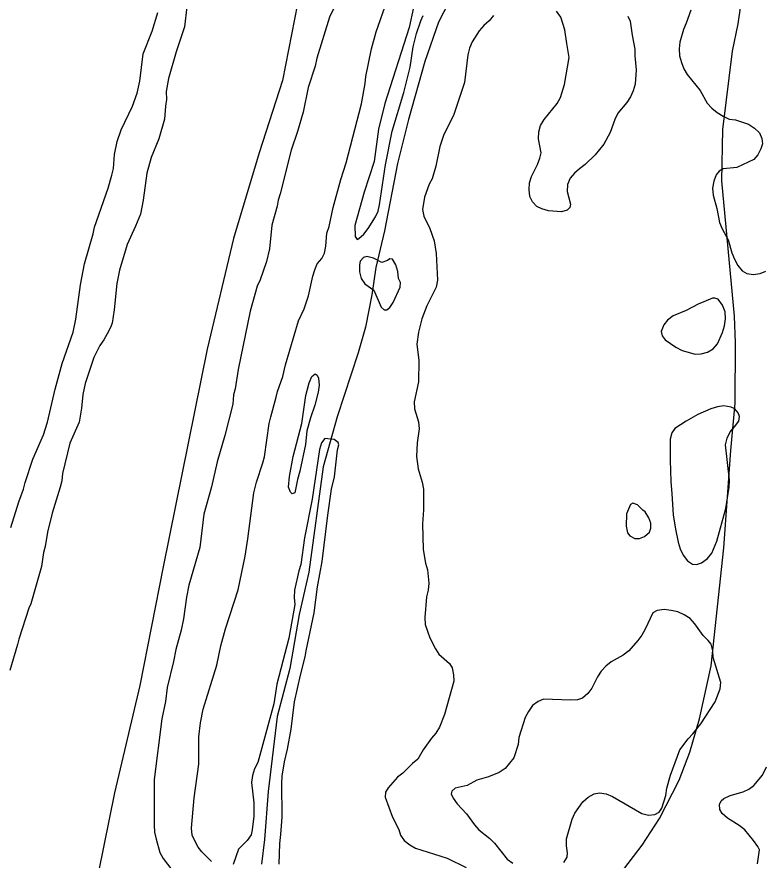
# Model space of a CAD drawing. Extents: x 282461 to 284471, y 5554090 to 5557646.
# Drawn here: x 282879.7 to 282983.7, y 5555616.3 to 5555733.8 of the extents above; entities that cross this region are included whole.
import ezdxf

# ---------------------------------------------------------------- set-up
doc = ezdxf.new("R2010")
doc.units = 0
for name, color, linetype in [('Niveau 2', 7, 'Continuous'), ('Niveau 22', 7, 'Continuous'), ('Niveau 4', 7, 'Continuous')]:
    doc.layers.add(name, color=color, linetype=linetype)

msp = doc.modelspace()

# ---------------------------------------------------------------- linework, layer by layer
at = {"layer": 'Niveau 2'}
for points in [[(282924.48, 5555736.29), (282923.29, 5555733.79), (282921.5, 5555728.05), (282921.28, 5555726.95), (282920.33, 5555724), (282919.61, 5555720.52), (282918.83, 5555717.86), (282917.93, 5555715.25), (282916.43, 5555709.17), (282916.15, 5555708.3), (282915.99, 5555707.43), (282915.27, 5555704.82), (282914.9, 5555701.52), (282914.51, 5555699.73), (282913.61, 5555697.18), (282913.22, 5555696.31), (282912.21, 5555692.83), (282910.56, 5555684.67), (282910.13, 5555682.01), (282909.91, 5555681.14), (282909.8, 5555679.87), (282908.69, 5555675.47), (282907.63, 5555671.82), (282906.86, 5555668.35), (282905.8, 5555664.52), (282905.22, 5555659.9), (282903.71, 5555654.63), (282903.38, 5555652.95), (282902.95, 5555649.94), (282902.62, 5555648.38), (282901.9, 5555645.66), (282901.57, 5555643.98), (282900.68, 5555640.39), (282900.42, 5555638.42), (282899.92, 5555635.99), (282898.85, 5555627.55), (282898.87, 5555621.2), (282898.93, 5555620.22), (282899.12, 5555619.24), (282899.66, 5555617.39), (282900.13, 5555616.53), (282901.3, 5555614.98)], [(282914.22, 5555672.54), (282914.87, 5555677.17), (282915.09, 5555678.09), (282915.87, 5555680.81), (282916.03, 5555681.62), (282916.76, 5555683.71), (282917.15, 5555685.33), (282918.94, 5555691.46), (282919.73, 5555693.14), (282920.34, 5555694.94), (282920.95, 5555697.71), (282921.23, 5555698.58), (282921.57, 5555699.39), (282922.2, 5555700.15), (282922.59, 5555700.9), (282922.76, 5555701.89), (282922.91, 5555703.68), (282923.25, 5555704.61), (282923.8, 5555707.27), (282924.85, 5555711.15), (282925.58, 5555713.46), (282927.75, 5555721.68), (282928.24, 5555724.52), (282928.34, 5555725.5), (282929.11, 5555729.38), (282929.78, 5555731.75), (282931.3, 5555736.1)], [(282903.42, 5555735.21), (282903.1, 5555732.43), (282901.92, 5555728.95), (282900.86, 5555725.24), (282900.53, 5555723.44), (282900.6, 5555722.29), (282900.44, 5555721.36), (282900.28, 5555719.57), (282899.5, 5555716.84), (282898.43, 5555714.23), (282897.82, 5555712.03), (282897.34, 5555708.26), (282896.95, 5555706.35), (282896.27, 5555704.67), (282895.09, 5555702.11), (282894.02, 5555698.52), (282893.64, 5555696.66), (282893.27, 5555693.02), (282893, 5555691.16), (282892.78, 5555690.53), (282892.32, 5555689.66), (282891.87, 5555688.84), (282891.3, 5555688.03), (282890.45, 5555686.34), (282889.27, 5555682.75), (282888.94, 5555681.19), (282888.73, 5555679.28), (282888.4, 5555677.36), (282887.11, 5555674.41), (282886.11, 5555670.18), (282886, 5555669.19), (282885.78, 5555668.27), (282884.66, 5555664.67), (282884, 5555662.01), (282883.67, 5555660.04), (282883.45, 5555659.17), (282883.18, 5555657.26), (282881.67, 5555652.04), (282881.39, 5555651.41), (282879.99, 5555647.12), (282879.83, 5555646.36), (282878.76, 5555642.77)], [(282934.99, 5555735.13), (282934.39, 5555732.36), (282930.97, 5555721.77), (282930.09, 5555718.18), (282929.5, 5555713.67), (282928.1, 5555709.39), (282926.82, 5555704.76), (282926.84, 5555703.2), (282927.13, 5555702.8), (282927.36, 5555702.92), (282928.05, 5555703.56), (282928.67, 5555704.31), (282929.7, 5555705.94), (282930.04, 5555706.75), (282930.26, 5555707.62), (282931.06, 5555713.22), (282932, 5555717.9), (282933.62, 5555723.29), (282934.5, 5555726.81), (282934.94, 5555729.65), (282935.38, 5555731.5), (282935.99, 5555733.29), (282936.33, 5555733.99)], [(282973.59, 5555734.75), (282972.97, 5555732.95), (282972.58, 5555732.08), (282972.07, 5555730.28), (282971.97, 5555729.36), (282972.03, 5555728.37), (282972.28, 5555727.45), (282972.63, 5555726.59), (282973.1, 5555725.78), (282974.92, 5555723.54), (282975.87, 5555721.81), (282976.51, 5555721.12), (282977.27, 5555720.49), (282978.09, 5555719.98), (282978.96, 5555719.58), (282979.83, 5555719.47), (282981.63, 5555718.85), (282982.45, 5555718.33), (282983.15, 5555717.64), (282983.5, 5555716.89), (282983.57, 5555716.14), (282983.35, 5555715.45), (282982.95, 5555714.58), (282982.38, 5555713.94), (282980.01, 5555712.82), (282978.11, 5555712.63), (282977.53, 5555712.34), (282977.13, 5555711.81), (282976.79, 5555710.95), (282976.63, 5555709.96), (282976.7, 5555708.98), (282977.24, 5555707.13), (282977.61, 5555705.17), (282977.96, 5555704.3), (282978.79, 5555702.75), (282979.33, 5555700.96), (282979.69, 5555700.04), (282980.16, 5555699.17), (282980.74, 5555698.43), (282981.38, 5555698.08), (282982.26, 5555697.92), (282983.24, 5555698.04), (282984.05, 5555698.39)], [(282946.13, 5555734.01), (282945.5, 5555733.26), (282944.75, 5555732.61), (282944.13, 5555731.86), (282943.16, 5555730.35), (282942.76, 5555729.48), (282942.54, 5555728.55), (282942.06, 5555724.68), (282940.55, 5555720.1), (282939.19, 5555717.43), (282938.63, 5555715.75), (282938.08, 5555713.04), (282937.58, 5555711.24), (282937.18, 5555710.49), (282936.51, 5555708.69), (282936.23, 5555706.96), (282936.42, 5555706.03), (282937.25, 5555704.31), (282937.84, 5555702.63), (282938.15, 5555700.85), (282938.31, 5555697.15), (282938.14, 5555696.17), (282936.84, 5555693.56), (282936.16, 5555691.76)], [(282964.81, 5555733.92), (282965.17, 5555733.23), (282965.42, 5555731.27), (282965.79, 5555729.31), (282965.8, 5555728.38), (282965.99, 5555726.42), (282965.84, 5555724.45), (282965.56, 5555723.53), (282965.22, 5555722.66), (282964.71, 5555721.9), (282963.45, 5555720.39), (282963, 5555719.52), (282962.38, 5555717.72), (282961.47, 5555716.1), (282960.27, 5555714.59), (282958.9, 5555713.25), (282958.1, 5555712.66), (282957.41, 5555712.02), (282956.78, 5555711.33), (282956.44, 5555710.46), (282956.39, 5555709.47), (282956.82, 5555707.74), (282956.76, 5555707.28), (282956.36, 5555706.87), (282955.61, 5555706.64), (282953.76, 5555706.8), (282952.83, 5555707.08), (282952.14, 5555707.42), (282951.55, 5555708.05), (282951.2, 5555708.8), (282951.07, 5555709.78), (282951.12, 5555710.71), (282951.4, 5555711.57), (282952.25, 5555713.26), (282952.59, 5555714.13), (282952.75, 5555714.88), (282952.38, 5555716.84), (282952.43, 5555717.82), (282952.65, 5555718.69), (282953.16, 5555719.5), (282954.99, 5555721.77), (282955.45, 5555722.58), (282956.01, 5555724.38), (282956.66, 5555728.14), (282956.35, 5555730.1), (282956.04, 5555732.01), (282955.5, 5555733.79), (282954.91, 5555734.6)], [(282933.15, 5555696.79), (282932.91, 5555697.36), (282932.78, 5555698.34), (282932.54, 5555699.26), (282932.07, 5555700.07), (282931.67, 5555700.12), (282931.38, 5555699.89), (282930.57, 5555699.6), (282929.41, 5555700.22), (282928.48, 5555700.45), (282928.02, 5555700.27), (282927.57, 5555699.8), (282927.46, 5555699.28), (282927.47, 5555698.3), (282927.71, 5555697.38), (282928.18, 5555696.63), (282929.46, 5555695.72), (282930.47, 5555693.36), (282930.88, 5555693.02), (282931.28, 5555693.02), (282931.68, 5555693.31), (282932.14, 5555694.01), (282933.1, 5555696.15), (282933.15, 5555696.79)], [(282975.41, 5555694.11), (282974.6, 5555693.81), (282972.93, 5555692.93), (282971.14, 5555692.17), (282970.34, 5555691.58), (282969.82, 5555690.89), (282969.49, 5555689.96), (282969.61, 5555689.38), (282970.02, 5555688.81), (282971.53, 5555687.78), (282972.41, 5555687.32), (282974.21, 5555686.81), (282975.02, 5555686.88), (282975.94, 5555687.12), (282976.69, 5555687.58), (282977.32, 5555688.28), (282978, 5555689.85), (282978.28, 5555690.78), (282978.44, 5555691.76), (282978.37, 5555692.74), (282978.02, 5555693.67), (282977.43, 5555694.47), (282976.96, 5555694.64), (282976.62, 5555694.64), (282975.41, 5555694.11)], [(282936.16, 5555691.76), (282935.66, 5555689.91), (282935.45, 5555688.23), (282935.71, 5555685.92), (282935.68, 5555682.98), (282935.07, 5555680.2), (282935.14, 5555679.22), (282935.68, 5555677.38), (282935.75, 5555676.4), (282935.48, 5555674.49), (282935.39, 5555672.58), (282935.64, 5555670.85), (282936.18, 5555669.01), (282936.36, 5555668.03), (282936.39, 5555665.14), (282936.24, 5555663.17), (282936.33, 5555659.59), (282936.64, 5555657.69), (282936.94, 5555656.77), (282937.13, 5555654.92), (282937.03, 5555653.94), (282936.81, 5555653.01), (282936.55, 5555650.12), (282936.62, 5555649.14), (282936.92, 5555648.22), (282937.27, 5555647.3), (282938.04, 5555645.75), (282938.51, 5555645), (282939.97, 5555643.74), (282940.38, 5555643.11), (282940.57, 5555642.13), (282940.58, 5555641.26), (282939.3, 5555636.63), (282938.62, 5555634.84), (282938.11, 5555634.03), (282937.48, 5555633.33), (282936.34, 5555631.7), (282935.6, 5555630.37), (282934.86, 5555629.79), (282933.48, 5555628.45), (282932.74, 5555627.87), (282931.43, 5555626.42), (282931.09, 5555625.78), (282931.03, 5555625.09), (282932.05, 5555622.32), (282932.93, 5555620.6), (282933.17, 5555619.79), (282933.7, 5555619.04), (282934.46, 5555618.47), (282935.27, 5555618.01), (282939.68, 5555616.6), (282942.3, 5555615.29)], [(282919.16, 5555670.54), (282918.82, 5555669.38), (282918.44, 5555667.48), (282918.09, 5555667.36), (282917.86, 5555667.59), (282917.56, 5555668.28), (282917.72, 5555669.78), (282918.21, 5555672.55), (282919.43, 5555677.18), (282919.97, 5555681.05), (282920.47, 5555682.84), (282920.81, 5555683.71), (282921.26, 5555684.06), (282921.55, 5555683.89), (282921.73, 5555683.49), (282921.86, 5555682.51), (282921.7, 5555681.52), (282921.25, 5555679.73), (282920.64, 5555677.94), (282920.14, 5555676.15), (282919.92, 5555674.24), (282919.16, 5555670.54)], [(282970.94, 5555667.37), (282971.14, 5555664.42), (282971.45, 5555662.46), (282971.82, 5555660.61), (282972.12, 5555659.69), (282972.53, 5555658.82), (282973.12, 5555658.02), (282973.82, 5555657.56), (282974.4, 5555657.51), (282975.09, 5555657.74), (282975.9, 5555658.33), (282976.52, 5555659.08), (282977.2, 5555660.76), (282978.49, 5555665.34), (282978.92, 5555668.29), (282978.97, 5555669.27), (282978.45, 5555674.18), (282978.67, 5555675.11), (282979.07, 5555675.98), (282979.7, 5555676.68), (282980.27, 5555677.49), (282980.38, 5555678.13), (282980.2, 5555678.65), (282979.73, 5555679.22), (282979.21, 5555679.45), (282978.22, 5555679.62), (282977.3, 5555679.49), (282976.37, 5555679.2), (282974.59, 5555678.43), (282972.97, 5555677.5), (282971.36, 5555676.45), (282970.97, 5555675.86), (282970.74, 5555675), (282970.72, 5555672.05), (282970.8, 5555669.1), (282970.94, 5555667.37)], [(282916.28, 5555615.74), (282916.36, 5555618.63), (282916.52, 5555619.9), (282916.67, 5555622.33), (282916.62, 5555627.06), (282916.67, 5555628.04), (282916.99, 5555630.01), (282917.43, 5555631.8), (282917.93, 5555634.58), (282918.4, 5555638.39), (282919.23, 5555642.09), (282919.9, 5555644.64), (282920.01, 5555645.5), (282921.16, 5555650.76), (282921.59, 5555654.41), (282922.24, 5555657.93), (282923.04, 5555664.41), (282923.58, 5555667.99), (282923.97, 5555669.73), (282924.39, 5555673.48), (282924.56, 5555674.18), (282924.49, 5555674.52), (282923.91, 5555674.92), (282922.64, 5555675.09), (282922.18, 5555674.45), (282921.9, 5555673.52), (282920.88, 5555666.64), (282919.78, 5555661.21), (282919.3, 5555657.51), (282919.02, 5555656.64), (282918.41, 5555653.92), (282918.36, 5555652.94), (282918.43, 5555651.96), (282917.62, 5555647.27), (282915.95, 5555640.85), (282915.52, 5555638.08), (282913.29, 5555629.92), (282912.84, 5555629.05), (282912.56, 5555628.13), (282912.4, 5555627.15), (282912.72, 5555624.32), (282912.74, 5555622.47), (282912.53, 5555620.57), (282912.36, 5555619.87), (282911.79, 5555619.06), (282910.59, 5555617.84), (282909.86, 5555615.7)], [(282906.85, 5555616.14), (282905.51, 5555617.46), (282904.98, 5555618.15), (282904.51, 5555619.01), (282904.15, 5555619.81), (282904.08, 5555620.8), (282904.44, 5555625.01), (282905.09, 5555629.69), (282905.1, 5555633.5), (282905.31, 5555635.47), (282905.7, 5555637.37), (282907.6, 5555643.51), (282908.15, 5555646.17), (282908.81, 5555648.54), (282910.55, 5555653.98), (282911.54, 5555658.66), (282911.92, 5555661.09), (282912.72, 5555667.51), (282913.1, 5555669.01), (282914, 5555671.67), (282914.22, 5555672.54)], [(282966.93, 5555665.07), (282966.17, 5555665.82), (282965.53, 5555666.04), (282965.18, 5555665.87), (282964.62, 5555664.59), (282964.58, 5555662.86), (282964.76, 5555661.94), (282965.11, 5555661.53), (282965.81, 5555661.14), (282966.45, 5555661.14), (282967.14, 5555661.43), (282967.83, 5555662.02), (282968.05, 5555662.6), (282968.04, 5555663.29), (282967.75, 5555664.04), (282967.22, 5555664.84), (282966.93, 5555665.07)], [(282955.91, 5555616), (282956.37, 5555616.75), (282956.42, 5555617.33), (282956.29, 5555618.31), (282956.28, 5555619.29), (282957.06, 5555622.01), (282957.46, 5555622.88), (282958.54, 5555624.45), (282959.29, 5555625.09), (282960.15, 5555625.56), (282960.9, 5555625.68), (282961.83, 5555625.57), (282962.7, 5555625.18), (282966.78, 5555622.83), (282967.7, 5555622.61), (282968.57, 5555622.67), (282969.2, 5555623.03), (282969.55, 5555623.55), (282970.11, 5555625.34), (282970.27, 5555626.33), (282970.77, 5555628.18), (282972.07, 5555631.71), (282973.21, 5555633.22), (282973.89, 5555633.92), (282974.98, 5555635.32), (282976.97, 5555638.39), (282977.71, 5555640.19), (282977.76, 5555641.06), (282976.73, 5555644.58), (282976.67, 5555645.5), (282976.43, 5555646.42), (282976.02, 5555646.94), (282975.31, 5555647.63), (282974.14, 5555649.24), (282973.49, 5555649.99), (282972.68, 5555650.5), (282971.81, 5555650.9), (282970.88, 5555651.12), (282969.89, 5555651.23), (282968.91, 5555651.11), (282968.33, 5555650.76), (282967.26, 5555648.5), (282966.8, 5555647.68), (282966.23, 5555646.93), (282964.98, 5555645.48), (282964.17, 5555644.89), (282962.5, 5555643.95), (282961.76, 5555643.37), (282961.13, 5555642.67), (282960.61, 5555641.86), (282959.82, 5555640.29), (282959.25, 5555639.54), (282958.5, 5555638.9), (282957.81, 5555638.66), (282956.83, 5555638.6), (282953.07, 5555638.74), (282952.32, 5555638.45), (282951.57, 5555637.87), (282951, 5555637.05), (282950.55, 5555636.18), (282949.65, 5555633.4), (282949.54, 5555632.42), (282948.93, 5555630.57), (282947.73, 5555629.11), (282946.92, 5555628.53), (282945.43, 5555627.94), (282943.81, 5555627.47)], [(282982.89, 5555615.81), (282983.15, 5555617.78), (282982.92, 5555618.24), (282982.33, 5555619.04), (282981.1, 5555620.53), (282980.34, 5555621.16), (282978.71, 5555622.19), (282977.95, 5555622.82), (282977.66, 5555623.4), (282977.59, 5555624.09), (282977.82, 5555624.61), (282978.22, 5555624.9), (282979.09, 5555625.31), (282980.87, 5555625.84), (282981.68, 5555626.2), (282982.37, 5555626.72), (282983.57, 5555628.17), (282984.13, 5555629.33)], [(282943.81, 5555627.47), (282942.43, 5555626.71), (282940.76, 5555626.35), (282940.3, 5555625.94), (282940.24, 5555625.54), (282940.48, 5555624.96), (282941.07, 5555624.15), (282942.36, 5555622.78), (282943.47, 5555621.23), (282944.06, 5555620.54), (282945.63, 5555619.33), (282946.28, 5555618.7), (282948.04, 5555616.46), (282948.79, 5555615.89)]]:
    msp.add_lwpolyline(points, dxfattribs=at)
at = {"layer": 'Niveau 22'}
for points in [[(282960.5, 5555610.15), (282966.83, 5555618.42), (282969.22, 5555622.13), (282972, 5555627.45), (282973.47, 5555631.39), (282974.81, 5555636.02), (282976.42, 5555643.42), (282978.21, 5555659.85), (282979.15, 5555673.4), (282979.79, 5555679.98), (282979.82, 5555688.42), (282979.66, 5555692.12), (282977.91, 5555710.96), (282978.07, 5555718.13), (282979.41, 5555729.03), (282980.18, 5555732.85), (282981.42, 5555741.23)], [(282919.26, 5555737.83), (282916.74, 5555724.97), (282913.49, 5555714.88), (282909.91, 5555702.94), (282906.25, 5555687.53), (282900.1, 5555657.19), (282896.87, 5555640.64), (282893.33, 5555625.71), (282890.36, 5555611.01), (282888.54, 5555600.75)], [(282939.95, 5555735.96), (282938.48, 5555733.06), (282936.57, 5555727.62), (282934.29, 5555719.51), (282932.73, 5555713.38), (282930.93, 5555704), (282929.71, 5555698.91), (282929.17, 5555695.1), (282928.29, 5555690.57), (282927.28, 5555686.99), (282924.37, 5555678.08), (282922.42, 5555671.13), (282920.38, 5555656.45), (282919.06, 5555650.55), (282917.75, 5555643.03), (282915.97, 5555636.32), (282914.75, 5555625.91), (282914.24, 5555619.21), (282913.82, 5555615.74)]]:
    msp.add_lwpolyline(points, dxfattribs=at)
at = {"layer": 'Niveau 4'}
msp.add_lwpolyline([(282878.89, 5555662.69), (282880.01, 5555666.23), (282880.68, 5555668.03), (282880.9, 5555668.96), (282881.97, 5555672.2), (282883.44, 5555675.57), (282884, 5555677.37), (282885.05, 5555681.95), (282886.05, 5555685.54), (282887.57, 5555689.89), (282887.96, 5555691.69), (282888.6, 5555696.5), (282889.15, 5555699.4), (282890.38, 5555703.57), (282890.54, 5555704.5), (282892.45, 5555709.96), (282892.95, 5555711.76), (282893.18, 5555712.68), (282893.33, 5555714.65), (282893.71, 5555716.45), (282894.28, 5555718.08), (282895.86, 5555721.39), (282896.48, 5555723.19), (282896.87, 5555724.87), (282897.35, 5555728.69), (282898.59, 5555731.83), (282899.37, 5555734.44)], dxfattribs=at)

doc.saveas('drawing.dxf')
